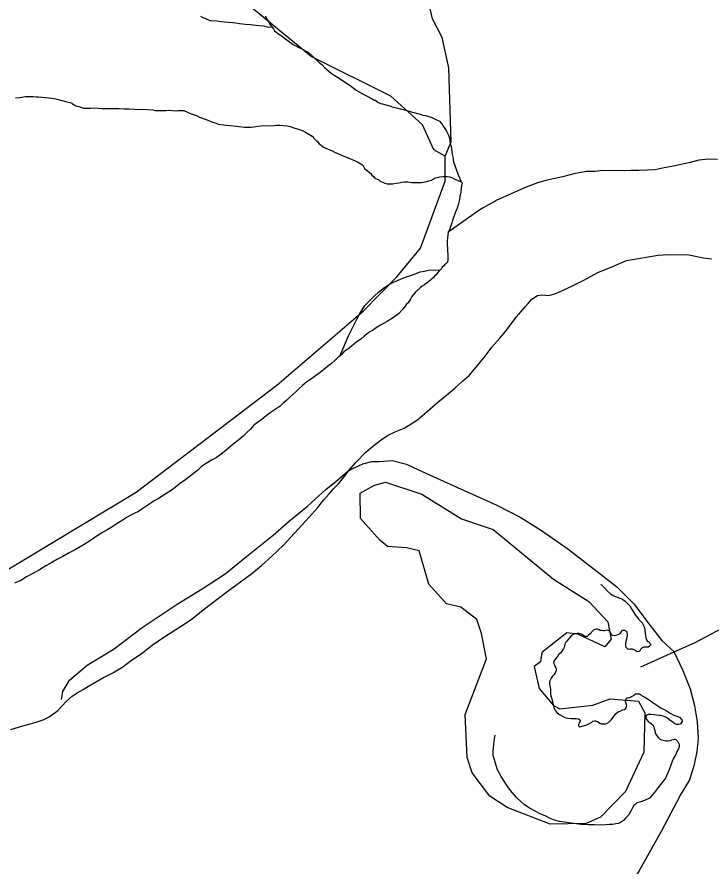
# Model space of a CAD drawing. Extents: x 2206922 to 2357709, y 510027 to 673830.
# Drawn here: x 2318767 to 2322430, y 561389 to 565869 of the extents above; entities that cross this region are included whole.
import ezdxf

# ---------------------------------------------------------------- set-up
doc = ezdxf.new("R2010")
doc.units = 0
for name, color, linetype in [('Exist Hydrographic Creek Single Shore', 7, 'Continuous'), ('Exist Hydrographic Misc Water Feature', 7, 'Continuous'), ('Exist Hydrographic Pond Under 1500 Sq Ft', 7, 'Continuous'), ('Exist Road Non-System Type 51', 7, 'Continuous')]:
    doc.layers.add(name, color=color, linetype=linetype)

msp = doc.modelspace()

# ---------------------------------------------------------------- linework, layer by layer
at = {"layer": 'Exist Hydrographic Creek Single Shore'}
for points in [[(2321026.4, 565133.7), (2321058.4, 565210.5), (2321046.5, 565600.5), (2321010.4, 565759.9), (2320959.5, 565859.6), (2320942.5, 565934.4), (2320831.4, 566133.4), (2320814.3, 566214.7), (2320812.5, 566408.2), (2320902.5, 566533.3), (2321158.4, 566793), (2321371.5, 567096.9), (2321676.4, 567375.1), (2321891.5, 567501.9), (2322273.5, 567638.7), (2322331.5, 567696.8)], [(2318518.4, 562833.9), (2319395.4, 563361.5), (2320139.5, 563926.4), (2320593.5, 564315.6), (2320774.4, 564500.1), (2320897.4, 564649.5), (2321027.4, 565002.5), (2321026.4, 565133.7)]]:
    msp.add_lwpolyline(points, dxfattribs=at)
at = {"layer": 'Exist Hydrographic Misc Water Feature'}
msp.add_line((2321112.3, 564999.6), (2321116.6, 564993.7), dxfattribs=at)
for points in [[(2321026.4, 565133.7), (2320967.5, 565167.5), (2320907.4, 565299.6), (2320739.5, 565450.3), (2320320.4, 565659.9), (2319732.5, 566144.7), (2319448.5, 566258), (2319296.3, 566383.1), (2319220.5, 566547.4), (2319202.4, 566638.6), (2318911.5, 567378.3), (2318926.4, 567470.8), (2318992.5, 567578.4), (2319373.4, 567767.7), (2319480.5, 567893.5), (2319520.5, 568010), (2319516.4, 568377.4), (2319548.3, 568516.5), (2319589.4, 568610), (2319721.4, 568710.5), (2319929.3, 568705.8), (2320163.5, 568639.8), (2320255.4, 568650)], [(2319735.6, 565872.2), (2319747.9, 565866.8), (2319757.9, 565862.8), (2319765.7, 565858.8), (2319777.8, 565852.9), (2319787.6, 565851), (2319824.1, 565847.6), (2319843.8, 565845.4), (2319882, 565842.1), (2319904.1, 565840.4), (2319922.2, 565838.5), (2319941.8, 565834.7), (2319957.6, 565832.7), (2319971.8, 565831), (2320000.1, 565829.2), (2320012, 565827.4), (2320030, 565825.5), (2320045.8, 565823.9), (2320068.2, 565822.2), (2320090.1, 565816.5), (2320114.1, 565814.5)], [(2320077.2, 565874), (2320089.7, 565852.2), (2320101.8, 565830.5), (2320114.1, 565814.5)], [(2320114.1, 565814.5), (2320120.4, 565806.6), (2320126, 565794.8), (2320148.5, 565778.9), (2320166.6, 565767.3), (2320176.6, 565759.3), (2320204.9, 565737.5), (2320217.2, 565729.6), (2320225.2, 565723.9), (2320239.2, 565715.8), (2320255.2, 565708), (2320277.1, 565696.3), (2320291.5, 565688.4), (2320303.3, 565682.6), (2320323.6, 565664.9), (2320333.5, 565654.9), (2320359.9, 565629.5), (2320378, 565615.4), (2320391.9, 565599.9), (2320424.7, 565571.8), (2320440.9, 565562.1), (2320459, 565550.5), (2320525.2, 565507.2), (2320541.2, 565495.1), (2320557.4, 565483.4), (2320597.8, 565459.8), (2320611.7, 565452.1), (2320641.9, 565436.6), (2320651.9, 565430.6), (2320656.2, 565430.8), (2320662, 565426.7), (2320672, 565418.7), (2320686, 565412.9), (2320696.2, 565411), (2320714.5, 565405), (2320739.9, 565397.5), (2320748.1, 565395.4), (2320776.6, 565387.9), (2320788.7, 565384.1), (2320812.5, 565378.5), (2320848.2, 565368.6), (2320894.9, 565355.1), (2320908.7, 565351.4), (2320922.8, 565349.3), (2320940.7, 565343.8), (2320956.6, 565337.7), (2320974.9, 565330.1), (2320997, 565318.2), (2321006.9, 565306.2), (2321016.9, 565292.6), (2321025.7, 565280.7), (2321031.7, 565270.5), (2321037.2, 565258.7), (2321044, 565244.7), (2321047.9, 565234.8), (2321049.7, 565228.8), (2321051.8, 565220.8), (2321052, 565211), (2321055.9, 565197.1), (2321058.4, 565182.9), (2321062.9, 565159.1), (2321064.7, 565145), (2321067.2, 565131.3), (2321069, 565117.2), (2321071.3, 565105.1), (2321077.2, 565085.1), (2321093.8, 565041.3), (2321112.3, 564999.6)], [(2318758.7, 565442.2), (2318782.9, 565444.2), (2318812.4, 565448.7)], [(2318812.4, 565448.7), (2318824.9, 565448.9), (2318838.5, 565448.9), (2318852.6, 565449.2), (2318868.8, 565447.1), (2318878.6, 565447.3), (2318898.7, 565445.5), (2318916.8, 565444), (2318934.6, 565442.1), (2318950.4, 565440.1), (2318972.4, 565436.4), (2318986.7, 565432.7), (2318994.7, 565430.6), (2319005.2, 565428.7), (2319018.9, 565425), (2319031, 565421.1), (2319047, 565417.5), (2319057, 565413.5), (2319060.9, 565411.3), (2319068.9, 565405.7), (2319077.1, 565399.5), (2319099.1, 565393.8), (2319119, 565388), (2319137.4, 565388.1), (2319156.9, 565388.4), (2319171.5, 565388.6), (2319195.5, 565387), (2319215.1, 565385.3), (2319225.2, 565385.4), (2319243.2, 565385.5), (2319261.1, 565385.6), (2319284.9, 565385.8), (2319307, 565386.1), (2319333, 565384.6), (2319359.1, 565384.7), (2319385.1, 565382.8), (2319409.1, 565381.2), (2319423.1, 565381.5), (2319485, 565377.9), (2319497.1, 565376.1), (2319549.2, 565374.8), (2319555.1, 565374.7), (2319567.2, 565376.9), (2319607, 565373.3), (2319616.8, 565375.5), (2319624.8, 565375.5), (2319633.4, 565375.4), (2319641, 565375.5), (2319648.6, 565375.6), (2319687, 565358.1), (2319715.1, 565348.5), (2319731.3, 565340.8), (2319765.5, 565327.2), (2319799.9, 565313.5), (2319817.6, 565307.6), (2319829.7, 565303.7), (2319873.8, 565298.3), (2319891.8, 565296.4), (2319925.6, 565293), (2319953.9, 565289.1), (2319968.1, 565287.4), (2319983.9, 565287.4), (2319999.9, 565287.4), (2320017.7, 565289.6), (2320037.6, 565291.9), (2320053.8, 565293.9), (2320123.9, 565296.8), (2320137.7, 565297.2), (2320153.7, 565297.2), (2320171.7, 565295.6), (2320191.4, 565293.5), (2320209.4, 565290), (2320233.6, 565282.3), (2320253.5, 565276.5), (2320272.2, 565270.4), (2320290, 565260.8), (2320307.9, 565250.8), (2320324.3, 565239), (2320336.4, 565227.1), (2320346.6, 565217.5), (2320352.4, 565211.3), (2320362.4, 565199.7), (2320372.5, 565191.6), (2320384.8, 565181.7), (2320430.9, 565162.1), (2320447.1, 565154.5), (2320461, 565148.7), (2320493, 565135), (2320523.2, 565121.1), (2320555.4, 565107.8), (2320565.2, 565103.8), (2320581.6, 565094.1), (2320591.7, 565086.1), (2320601.7, 565070), (2320616.1, 565058.5), (2320627.9, 565048.6), (2320634.1, 565042.4), (2320640, 565034.6), (2320648, 565026.9), (2320656.4, 565018.7)], [(2322464.2, 565116.1), (2322416.4, 565117.6), (2322366.4, 565113), (2322320.4, 565100.4), (2322278.8, 565092.1), (2322231, 565081.9), (2322182.9, 565073.3), (2322135.3, 565062.6), (2322095.3, 565060.1), (2322051.2, 565057.8), (2322007.1, 565059.2), (2321973.3, 565057), (2321859.5, 565057.9), (2321817.5, 565053.3), (2321773.2, 565052.6), (2321713.7, 565042.1), (2321645.8, 565025.2), (2321565.6, 565008.5), (2321514.4, 564993.8), (2321454.5, 564971.2), (2321299.3, 564901.7), (2321227.9, 564861), (2321193.9, 564840.5), (2321168.5, 564820.4), (2321043.4, 564733)], [(2320656.4, 565018.7), (2320676.1, 565008.9), (2320686.4, 565001.3), (2320698.5, 564997.4), (2320708.9, 564991.4), (2320720.6, 564987.6), (2320730.9, 564987.7), (2320740.7, 564987.8), (2320748.7, 564987.8), (2320768.6, 564992.2), (2320782.6, 564994.1), (2320796.5, 564996.5), (2320812.5, 564998.5), (2320820.7, 564998.5), (2320830.3, 564998.6), (2320840.4, 564996.8), (2320850.6, 564994.8), (2320856.6, 564995.1), (2320864.2, 564995.2), (2320870.5, 564995), (2320886.5, 564995.5), (2320900.5, 564995.4), (2320930.4, 564999.8), (2320940.4, 565003.9), (2320956, 565008.1), (2320960.1, 565011.9), (2320964.4, 565012.1), (2320968.1, 565016), (2320975.9, 565020.1), (2320986.2, 565022.2), (2320998.3, 565024.5), (2321015.7, 565026.7), (2321031.9, 565026.7), (2321037.8, 565026.7), (2321049.9, 565025.2), (2321055.9, 565023.1), (2321062.5, 565021.3), (2321074.1, 565015.1), (2321112.3, 564999.6)], [(2321116.6, 564993.7), (2321112.5, 564979.7), (2321110.6, 564963.8), (2321109, 564943.7), (2321104.9, 564921.6), (2321103.1, 564905.7), (2321099.6, 564891.6), (2321095.5, 564877.6), (2321089.9, 564859.4), (2321080.3, 564835.3), (2321074.3, 564819.2), (2321066.3, 564797.3), (2321062.7, 564783.2), (2321058.6, 564771.3), (2321052.8, 564757.1), (2321049.1, 564745.1), (2321043.4, 564733)], [(2321043.4, 564733), (2321041.5, 564719.1), (2321039.7, 564703.1), (2321037.4, 564685.2), (2321038, 564664.9), (2321040.1, 564649.2), (2321039.9, 564631), (2321040.5, 564619.1), (2321040.5, 564601.2), (2321040.7, 564587), (2321038.7, 564575.1), (2321029, 564564.9), (2321022.9, 564560.9), (2321019.2, 564555), (2321011, 564548.9), (2321005.4, 564538.8), (2321001.6, 564534.9)], [(2319003.1, 562232.3), (2319028.7, 562258.8), (2319058.7, 562285.2), (2319084.7, 562303.2), (2319116.3, 562319.5), (2319144, 562338), (2319223.3, 562382.8), (2319273.4, 562407.4), (2319326.7, 562439.9), (2319372.4, 562474.4), (2319421.8, 562508.7), (2319481.5, 562553.2), (2319546.7, 562600.2), (2319624.6, 562648.9), (2319691.9, 562693.5), (2319749.5, 562740.4), (2319874.2, 562835.6), (2320007.3, 562932.8), (2320056.9, 562973.5), (2320112, 563024), (2320171.5, 563080.4), (2320291.7, 563209.9), (2320355.4, 563280.6), (2320384.8, 563318.8), (2320412.6, 563351.1), (2320438.1, 563379.3), (2320463.7, 563405.4), (2320487.5, 563433.9), (2320520.9, 563477.9), (2320554.5, 563516.7), (2320608.1, 563573), (2320651.5, 563609.5), (2320689.5, 563637.9), (2320722.9, 563660.4), (2320766.6, 563680.6), (2320810.4, 563699.1), (2320848.2, 563721.4), (2320882.2, 563743.9), (2320931.2, 563786.4), (2320989, 563836.9), (2321044.4, 563881.7), (2321078, 563909.9), (2321117.8, 563946.5), (2321154.9, 563978.6), (2321197, 564029), (2321238.2, 564079.6), (2321273.9, 564125.8), (2321315.1, 564174.3), (2321344.6, 564208.4), (2321380.3, 564256.9), (2321403.5, 564287.1), (2321427.4, 564315.5), (2321449.2, 564339.8), (2321465, 564357.7), (2321484.9, 564379.9), (2321514.2, 564398.2), (2321536.5, 564402.5), (2321576.5, 564398.9), (2321614.7, 564411.4), (2321650.1, 564427.6), (2321702.2, 564452.2), (2321755.5, 564478.7), (2321796.9, 564501.2), (2321833.2, 564519.7), (2321870.8, 564535.9), (2321902.8, 564548.6), (2321946.4, 564568.7), (2321984.2, 564583.3), (2322150.3, 564611.1), (2322204.2, 564615.5), (2322313.7, 564612.8), (2322389.8, 564597.7), (2322431.8, 564592.2)], [(2321001.6, 564534.9), (2320995.4, 564528.6), (2320987.2, 564518.4), (2320979.6, 564508.6), (2320971.4, 564500.5), (2320963.8, 564492.3), (2320956, 564486.2), (2320949.9, 564480.2), (2320942.1, 564474.1), (2320938, 564470.3), (2320928.1, 564464.1), (2320918.1, 564455.8), (2320906.2, 564447.9), (2320894.7, 564439.5), (2320876.7, 564423.5), (2320868.5, 564415.4), (2320858.8, 564403.1), (2320851.2, 564393.3), (2320843.3, 564379.1), (2320837.1, 564369.1), (2320831.4, 564361), (2320823.4, 564352.9), (2320815.2, 564342.8), (2320801.6, 564324.6), (2320779.9, 564302.3), (2320754.1, 564282.2), (2320720.6, 564261.7), (2320686.6, 564241.7), (2320668.8, 564231.4), (2320656.7, 564223.1), (2320643.1, 564215), (2320629, 564207), (2320599.2, 564184.7), (2320581.4, 564168.3), (2320567.7, 564160.3), (2320549.6, 564146), (2320532, 564132), (2320518, 564119.9), (2320503.9, 564109.8), (2320492.4, 564101.4), (2320480.7, 564087.4), (2320470.5, 564079.2)], [(2320470.5, 564079.2), (2320517.4, 564185.6), (2320531.2, 564214), (2320558.2, 564270.3), (2320574.4, 564300.4), (2320603.7, 564346.6), (2320621.2, 564364.7), (2320641.1, 564384.8), (2320656.7, 564399.1), (2320674.5, 564417.1), (2320708.7, 564443.5), (2320722.5, 564451.6), (2320742.4, 564464), (2320803.7, 564490.5), (2320828.1, 564499), (2320849.8, 564507.1), (2320873.6, 564515.3), (2320895.5, 564523.7), (2320917.5, 564527.7), (2320939.4, 564532.1), (2321001.6, 564534.9)], [(2320470.5, 564079.2), (2320462.7, 564073.1), (2320446.7, 564057.2), (2320427, 564040.7), (2320406.9, 564024.7), (2320385.2, 564006.4), (2320367.5, 563992.1), (2320349.9, 563980.1), (2320335.7, 563969.7), (2320316.1, 563955.6), (2320296.2, 563943.6), (2320276.5, 563925.1), (2320256.4, 563909), (2320239, 563891), (2320223, 563876.8), (2320207, 563862.5), (2320191.2, 563846.3), (2320171.5, 563830.2), (2320155.5, 563816), (2320139.7, 563803.7), (2320103.8, 563779.5), (2320082.1, 563763.3), (2320058.7, 563745), (2320036.4, 563728.8), (2320016.7, 563714.8), (2319998.8, 563694.3), (2319979.4, 563674.2), (2319961.3, 563656.2), (2319937.5, 563637.9), (2319915.8, 563619.6), (2319896.1, 563603.5), (2319870.3, 563581.1), (2319844.2, 563562.7), (2319818.8, 563542.6), (2319794.6, 563530.4), (2319771, 563516.1), (2319741.3, 563495.9), (2319721.2, 563477.4), (2319657.8, 563428.9), (2319630.4, 563408.4), (2319602.3, 563386.2), (2319576.4, 563366.2), (2319558.6, 563355.9), (2319509.4, 563325.2), (2319491.1, 563315.3), (2319473.3, 563303), (2319457.7, 563292.8), (2319441.9, 563282.6), (2319425.7, 563272.5), (2319407.9, 563260.1), (2319385.9, 563248), (2319368.1, 563239.8), (2319346, 563227.7), (2319326.7, 563213.6), (2319304.7, 563201.1), (2319284.9, 563189.1), (2319267, 563176.7), (2319246.7, 563164.8), (2319219.4, 563148.2), (2319195.2, 563134), (2319173.5, 563117.8), (2319149.9, 563103.5), (2319121.8, 563085.5), (2319070.4, 563054.7), (2319042.5, 563040.6), (2319008.9, 563022.2), (2318981, 563007.7), (2318951, 562989.5), (2318919, 562973.2), (2318885.6, 562950.7), (2318851.6, 562932.7), (2318818, 562914.3), (2318788, 562896), (2318754.2, 562881.7)], [(2321848.4, 562876.7), (2321868.9, 562854.9), (2321883.3, 562839), (2321899.3, 562825.2), (2321917.3, 562813.6), (2321935.6, 562807.6), (2321949.5, 562801.8), (2321963.4, 562796.1), (2321977.8, 562786.2), (2321991.7, 562772.4), (2322002, 562762.3), (2322010, 562746.5), (2322020, 562730.8), (2322030.5, 562714.6), (2322038.3, 562702.9), (2322046.5, 562690.8), (2322066.6, 562671.1), (2322078.9, 562647.3), (2322081.1, 562633.2), (2322083.2, 562617.5), (2322085.7, 562593.2), (2322093.7, 562575.4), (2322103.7, 562569.8), (2322107.8, 562563.5), (2322111.9, 562557.6), (2322110.1, 562553.8), (2322106, 562549.6), (2322098.2, 562543.5), (2322092.2, 562543.6), (2322082, 562543.5), (2322076.4, 562543.1), (2322072.3, 562541.3), (2322066, 562539.4), (2322058.2, 562531.2), (2322052.4, 562521.2), (2322046.5, 562521.2), (2322040.5, 562518.9), (2322034.4, 562523.1), (2322028.7, 562526.8), (2322022.5, 562528.9), (2322015.9, 562532.7), (2322012.3, 562532.5), (2322008.4, 562532.7), (2322004.1, 562532.5), (2321996.5, 562530.4), (2321988.7, 562534.4), (2321982.3, 562542.2), (2321980.3, 562548.2), (2321980.1, 562562.4), (2321981.9, 562572.3), (2321983.8, 562584.2), (2321987.4, 562596.2), (2321989.5, 562608.5), (2321987.6, 562622.2), (2321983.1, 562628.5), (2321975.1, 562632.1), (2321969.2, 562632.2), (2321963.2, 562631.9), (2321957.5, 562627.9), (2321953.6, 562622), (2321945.4, 562611.9), (2321933.5, 562606), (2321919.8, 562603.6), (2321911.8, 562605.6), (2321905.4, 562609.3), (2321899.5, 562621.7), (2321893.5, 562629.4), (2321883.1, 562633.4), (2321875.7, 562631.3), (2321867.5, 562628.9), (2321859.5, 562628.9), (2321851.3, 562630.9), (2321845.8, 562630.9), (2321839.2, 562634.8), (2321831.4, 562638.8), (2321823.2, 562638.4), (2321817.5, 562636.4), (2321811.5, 562634.5), (2321805.8, 562630.5), (2321797.8, 562620.3), (2321791.6, 562614.3), (2321783.4, 562606.2), (2321775.6, 562600.1), (2321767.6, 562600.1), (2321758, 562604), (2321749.6, 562609.7), (2321739.5, 562613.7), (2321731.9, 562615.6), (2321723.7, 562615.6), (2321709.8, 562613.2), (2321694, 562605.1), (2321681.9, 562591.1), (2321676, 562583.1), (2321669.8, 562575.1), (2321664.3, 562569.1), (2321658.3, 562559), (2321656.7, 562546.7), (2321650.7, 562536.6), (2321643, 562522.8), (2321634.8, 562512.6)], [(2321634.8, 562512.6), (2321626.5, 562506.6), (2321619, 562494.3), (2321608.9, 562482.5), (2321600.9, 562470.3), (2321599.3, 562460.4), (2321603.2, 562450.5), (2321609.7, 562438.1), (2321612, 562428.5), (2321612, 562418.3), (2321607.7, 562408.4), (2321600.1, 562398.2), (2321594.2, 562390.2), (2321585.9, 562380.1), (2321578.6, 562366.2), (2321578.4, 562360.1), (2321578.4, 562352), (2321579, 562340.2), (2321580.4, 562334.3), (2321582.9, 562318.1), (2321582.9, 562310), (2321582.7, 562304.3), (2321583.1, 562298.2)], [(2321583.1, 562298.2), (2321585.1, 562286.1), (2321589.4, 562270.1), (2321596, 562248.4), (2321600.1, 562224.3), (2321608.1, 562208.5), (2321616.1, 562198.7), (2321630.2, 562188.9), (2321646.4, 562178.8), (2321658.5, 562172.9), (2321674.5, 562169.3), (2321692.6, 562167.4), (2321706.7, 562167.7), (2321718.4, 562167.5), (2321730.5, 562165.7), (2321736.3, 562162), (2321740.4, 562156.1), (2321736.5, 562147.8), (2321730.7, 562133.6), (2321730.5, 562130), (2321735, 562123.7), (2321745.3, 562124.1), (2321750.8, 562126.2), (2321774.6, 562134.3), (2321784.6, 562138.5), (2321790.8, 562142.4), (2321798.8, 562146.5), (2321806.6, 562152.6), (2321814.6, 562154.7), (2321820.5, 562155), (2321826.5, 562152.8), (2321830.6, 562151.1), (2321842.9, 562143.1), (2321850.7, 562139.1), (2321857, 562139), (2321866.9, 562139.1), (2321870.6, 562139.4), (2321878.6, 562141.4), (2321888.2, 562145.6), (2321894.3, 562151.6), (2321904.6, 562161.8), (2321918.1, 562181.7), (2321929.8, 562194.1), (2321941.7, 562204.1), (2321949.7, 562206.1), (2321963.4, 562212.2), (2321973.7, 562214.3), (2321979.4, 562218.7), (2321983.8, 562226.6), (2321985.6, 562234.4), (2321983.5, 562240.4), (2321981.5, 562246.4), (2321979.4, 562256.4), (2321981.1, 562264.7), (2321982.9, 562270.4), (2321983.3, 562274.5), (2321987.4, 562276.3), (2321993.4, 562276.6), (2322001, 562278.7), (2322006.7, 562280.6), (2322013.1, 562285), (2322018.8, 562287), (2322022.9, 562290.8), (2322027.2, 562293), (2322032.8, 562299.1), (2322037.3, 562297.2), (2322045.3, 562297.2), (2322051.2, 562297.1), (2322057, 562293.4), (2322063.1, 562289.2), (2322070.9, 562285.6), (2322080.9, 562279.6), (2322103.3, 562265.7), (2322123.2, 562251.8), (2322143.5, 562238.2), (2322163.6, 562224.2), (2322182, 562214.6), (2322197.8, 562204.9), (2322214, 562195.1), (2322234.1, 562185.2), (2322263.9, 562173.4), (2322276.2, 562159.8), (2322278.2, 562151.8), (2322274.1, 562145.5), (2322268.6, 562137.5), (2322260.6, 562135.4), (2322248.7, 562135.2), (2322238.2, 562139.2), (2322228.6, 562147.1), (2322220.2, 562153.3), (2322212.2, 562158.9), (2322202.1, 562166.9), (2322191.9, 562174.9), (2322178.1, 562178.6), (2322163.8, 562182.4), (2322154.1, 562182.3), (2322142.1, 562184.1), (2322130.2, 562186.3), (2322112.1, 562187.8), (2322098, 562187.9)], [(2318734.5, 562109.7), (2318774.5, 562121.9), (2318822.5, 562134.6), (2318862.4, 562145.2), (2318905.9, 562159.3), (2318937.7, 562175.6), (2318983.2, 562210.1), (2319003.1, 562232.3)], [(2322098, 562187.9), (2322090.2, 562183.8), (2322086.1, 562179.5), (2322086.3, 562173.8), (2322088.3, 562165.8), (2322092.2, 562157.5), (2322098.4, 562151.7), (2322106.8, 562146), (2322114.8, 562139.9), (2322122.6, 562133.9), (2322126.9, 562125.9), (2322128.7, 562122), (2322130.8, 562114), (2322133, 562104.3), (2322135.3, 562092.2), (2322139, 562084.4), (2322145.5, 562074.5), (2322151.3, 562066.3), (2322159.5, 562058.6), (2322169.3, 562054.6), (2322177.5, 562052.6), (2322183.7, 562050.9), (2322191.5, 562048.9), (2322203.8, 562049.1), (2322215.5, 562050.9), (2322223.5, 562055), (2322231.5, 562057.1), (2322239, 562057.6), (2322245.2, 562055.4), (2322251.3, 562049.6), (2322253.2, 562045.3), (2322257.3, 562041.4), (2322259.8, 562035.8), (2322261.8, 562027.8), (2322261.6, 562021.7), (2322259.5, 562011.5), (2322258.1, 562007.7), (2322249.7, 561993.5), (2322244, 561977.3), (2322236.2, 561963.5), (2322230.2, 561953.4), (2322222.6, 561935.1), (2322207.1, 561893.3), (2322189.4, 561853), (2322150.3, 561802.5), (2322130.4, 561774.2), (2322104.9, 561746), (2322078.9, 561733.7), (2322055.1, 561725.5), (2322039.1, 561721.5), (2322031.3, 561715.3), (2322023.1, 561707.2), (2322015.1, 561695.1), (2322009.4, 561680.9), (2322002, 561669.1), (2321994, 561656.9), (2321980.1, 561642.7), (2321968, 561628.7), (2321952.4, 561618.5), (2321942.3, 561612.3), (2321928.4, 561610.4), (2321912.2, 561607.9), (2321892.7, 561607.7), (2321856.2, 561603.4), (2321814.6, 561605.2), (2321782.4, 561606.8), (2321742.4, 561608.4), (2321692.2, 561613.9), (2321656.1, 561619.3), (2321630.4, 561623.2), (2321604.2, 561630.8), (2321578.2, 561640.4), (2321558.1, 561652.3), (2321527.9, 561663.7), (2321501.9, 561677.4), (2321475.6, 561691.5), (2321445.3, 561711.1), (2321427, 561728.8), (2321404.7, 561748.4), (2321380.5, 561776.4), (2321356.5, 561808), (2321342.1, 561831.6), (2321322, 561861.4), (2321303.4, 561895.4), (2321291.3, 561937.4), (2321280.8, 561971), (2321280.2, 561991), (2321282.3, 562013), (2321285.8, 562047.3), (2321291.5, 562079.3)]]:
    msp.add_lwpolyline(points, dxfattribs=at)
at = {"layer": 'Exist Hydrographic Pond Under 1500 Sq Ft'}
msp.add_lwpolyline([(2321771.5, 561613.2), (2321580.4, 561608.7), (2321354.4, 561698), (2321262.4, 561756.6), (2321169.5, 561880.9), (2321143.4, 561961.9), (2321132.4, 562187.9), (2321245.4, 562481.2), (2321219.5, 562614.7), (2321193.5, 562689.2), (2321109.4, 562754.7), (2321034.4, 562771.3), (2320941.5, 562875.9), (2320890.4, 563051), (2320823.4, 563068), (2320723.5, 563073.8), (2320681.5, 563108.2), (2320580.4, 563222.2), (2320578.5, 563356.8), (2320653.4, 563399.1), (2320711.4, 563414.6), (2320903.5, 563350.2), (2321113.5, 563220.8), (2321280.4, 563165.2), (2321599.5, 562902.4), (2321784.4, 562785.2), (2321885.5, 562677.7), (2321902.5, 562586.5), (2321869.5, 562545.8), (2321727.4, 562612.2), (2321669.4, 562619.8), (2321537.6, 562516), (2321529.6, 562466.4), (2321496.5, 562442.1), (2321522.4, 562325), (2321598.5, 562236.3), (2321631.5, 562217.9), (2321806.4, 562238), (2321897.4, 562271.3), (2322047.5, 562257.7), (2322081.6, 562196.7), (2322075.4, 561989.7), (2321978.4, 561782.3), (2321846.6, 561645.7), (2321771.5, 561613.2)], dxfattribs=at)
at = {"layer": 'Exist Road Non-System Type 51'}
msp.add_line((2322060.1, 562440), (2322235.7, 562518.3), dxfattribs=at)
for points in [[(2322235.7, 562518.3), (2322342, 562567), (2322548.5, 562674.8), (2322958.8, 562869.7), (2323186, 562984.8), (2323282.7, 563045.4), (2323348.3, 563082.3), (2323442.8, 563135.4), (2323595.5, 563215.2), (2323709.9, 563272.7), (2323988.8, 563475), (2324319.3, 563724.5), (2324512.2, 563895.3)], [(2319002.6, 562267.3), (2319009.2, 562309.4), (2319044.7, 562369.2), (2319137.6, 562448.9), (2319279.3, 562535.3), (2319427.6, 562646.7), (2319613.5, 562770.8), (2319744.8, 562852), (2319865.8, 562930.2), (2319978, 563021.7), (2320119.7, 563134), (2320205.2, 563209.3), (2320301.2, 563287.5), (2320397.1, 563374.6), (2320460.5, 563426.3), (2320513.6, 563472.1), (2320547.6, 563489.8), (2320593.3, 563510.5), (2320640.6, 563523.7), (2320678.9, 563523.7), (2320746.8, 563528.2), (2320823.5, 563509), (2320887, 563479.4), (2321092.1, 563386.4), (2321300.2, 563291.9), (2321427.1, 563228.5), (2321535.7, 563159.3), (2321673.5, 563061.6), (2321829.9, 562942), (2321933.2, 562862.3), (2322023.2, 562772.2), (2322108.8, 562657.1), (2322170.8, 562578.8), (2322235.7, 562518.3)], [(2321666.3, 560868), (2321806.8, 561015.3), (2321907.4, 561124.4), (2322046.9, 561355.7), (2322168.5, 561573.1), (2322268.3, 561761.9), (2322315.6, 561840.5), (2322342.6, 561924.6), (2322357.8, 561992.8), (2322363.2, 562062.8), (2322358.1, 562148.7), (2322345.2, 562234.6), (2322322.3, 562322.2), (2322283.2, 562417.7), (2322235.7, 562518.3)]]:
    msp.add_lwpolyline(points, dxfattribs=at)

doc.saveas('drawing.dxf')
